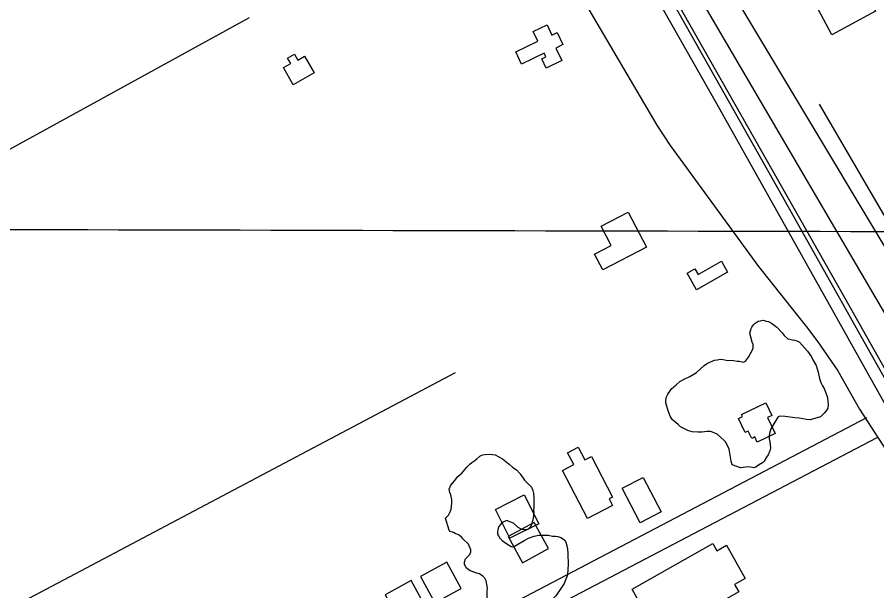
# Model space of a CAD drawing. Extents: x 3187622 to 3225504, y 800805 to 826213.
# Drawn here: x 3198915 to 3200067, y 811808 to 812577 of the extents above; entities that cross this region are included whole.
import ezdxf

# ---------------------------------------------------------------- set-up
doc = ezdxf.new("R2010")
doc.units = 0
for name, color, linetype in [('V-BLDG-OTLN', 7, 'Continuous'), ('V-GRID-MAJR', 7, 'Continuous'), ('V-RAIL-TRAK', 7, 'Continuous'), ('V-ROAD-CNTR', 7, 'Continuous'), ('V-SITE-VEGE', 7, 'Continuous'), ('V-TOPO-SHOR', 7, 'Continuous')]:
    doc.layers.add(name, color=color, linetype=linetype)

msp = doc.modelspace()

# ---------------------------------------------------------------- linework, layer by layer
at = {"layer": 'V-BLDG-OTLN'}
for points in [[(3200065.592, 812585.367), (3200007.132, 812554.0160000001), (3199984.711, 812595.826), (3200030.531, 812620.4), (3200035.386, 812611.348), (3200048.025, 812618.1290000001)], [(3199591.0130000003, 812514.569), (3199583.059, 812531.152), (3199612.653, 812545.349), (3199606.392, 812558.399), (3199625.076, 812567.363), (3199631.754, 812553.4400000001), (3199638.75, 812556.795), (3199646.481, 812540.679), (3199636.805, 812536.037), (3199644.8140000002, 812519.339), (3199623.9, 812509.306), (3199617.961, 812521.684), (3199623.415, 812524.302), (3199621.148, 812529.024)], [(3199284.852, 812486.866), (3199271.873, 812509.787), (3199281.4620000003, 812515.215), (3199277.34, 812522.495), (3199286.595, 812527.736), (3199291.0470000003, 812519.876), (3199300.1520000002, 812525.033), (3199312.803, 812502.693)], [(3199697.7060000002, 812297.42), (3199733.894, 812316.184), (3199758.4390000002, 812268.84), (3199699.805, 812238.442), (3199688.711, 812259.839), (3199711.157, 812271.476)], [(3199825.645, 812211.797), (3199812.81, 812234.28), (3199823.08, 812240.1460000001), (3199827.568, 812232.283), (3199858.89, 812250.164), (3199867.237, 812235.542)], [(3199885.913, 812044.785), (3199918.603, 812060.389), (3199926.713, 812043.3960000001), (3199920.698, 812040.525), (3199930.926, 812019.095), (3199907.005, 812007.677), (3199903.737, 812014.5260000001), (3199899.514, 812012.508), (3199894.8200000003, 812022.351), (3199890.863, 812020.465), (3199881.79, 812039.474), (3199887.216, 812042.061)], [(3199684.758, 811988.313), (3199713.088, 811933.968), (3199708.4050000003, 811931.5260000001), (3199712.974, 811922.765), (3199679.452, 811905.294), (3199645.883, 811969.693), (3199660.848, 811977.4940000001), (3199652.589, 811993.337), (3199666.988, 812000.843), (3199675.921, 811983.7050000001)], [(3199725.739, 811945.61), (3199753.926, 811960.334), (3199778.076, 811914.098), (3199749.889, 811899.375)], [(3199613.937, 811897.964), (3199575.383, 811878.561), (3199555.829, 811917.422), (3199594.386, 811936.823)], [(3199591.997779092, 811845.7102812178), (3199627.109708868, 811864.870242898), (3199607.9507471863, 811899.9831726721), (3199572.837817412, 811880.8232109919)], [(3199787.322, 811753.238), (3199764.948, 811792.8300000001), (3199752.832, 811785.981), (3199739.035, 811810.395), (3199847.204, 811871.524), (3199852.723, 811861.759), (3199865.8340000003, 811869.167), (3199890.861, 811824.881), (3199876.617, 811816.8300000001), (3199882.241, 811806.8790000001)], [(3199474.8040134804, 811792.113388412), (3199509.915943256, 811811.273350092), (3199490.756981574, 811846.386279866), (3199455.6440518, 811827.226318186)], [(3199427.1261088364, 811767.6844372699), (3199462.238038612, 811786.8443989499), (3199443.07907693, 811821.957328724), (3199407.966147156, 811802.797367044)]]:
    msp.add_lwpolyline(points, close=True, dxfattribs=at)
at = {"layer": 'V-GRID-MAJR'}
msp.add_spline([(3191808.85, 812309.639), (3197045.574, 812297.071), (3202282.3000000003, 812285.265), (3207519.028, 812274.221), (3212755.758, 812263.939), (3217992.489, 812254.4180000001), (3223229.221, 812245.659), (3223229.222, 812245.659)], degree=3, dxfattribs=at)
at = {"layer": 'V-RAIL-TRAK'}
for points in [[(3198855.376, 814257.7760000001), (3198922.636, 814139.829), (3198960.217, 814073.136), (3199071.147, 813878.29), (3199140.691, 813755.5530000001), (3199183.265, 813678.087), (3199279.592, 813506.789), (3199322.553, 813432.022), (3199377.849, 813332.96), (3199379.654, 813329.8250000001), (3199419.428, 813260.715), (3199526.09, 813071.699), (3199646.236, 812858.06), (3199796.045, 812592.936), (3199928.1180000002, 812359.085), (3200053.8200000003, 812135.487), (3200181.401, 811909.934), (3200278.502, 811734.691)], [(3200278.502, 811734.691), (3200233.649, 811793.3150000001), (3200211.819, 811825.215), (3200191.927, 811858.1730000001), (3200167.284, 811900.255), (3200093.715, 812031.149), (3199966.176, 812258.8910000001), (3199852.928, 812461.172), (3199716.3370000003, 812701.953), (3199597.499, 812912.555), (3199461.197, 813154.152), (3199423.704, 813225.498), (3199402.95, 813270.517), (3199379.654, 813329.8250000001)]]:
    msp.add_lwpolyline(points, dxfattribs=at)
at = {"layer": 'V-ROAD-CNTR'}
for points in [[(3198994.958973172, 814024.9359227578), (3199297.7213676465, 813485.132002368), (3199618.617725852, 812916.8211389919), (3200023.804915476, 812201.72356919), (3200373.743215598, 811581.2548101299)], [(3199096.5747699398, 813930.6501113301), (3199444.5100740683, 813332.482307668), (3199889.920183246, 812582.98280667), (3200152.9446571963, 812143.684685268), (3200549.709863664, 811433.0331065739)], [(3199098.3617663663, 813718.85053493), (3199101.3017604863, 813715.4965416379), (3199101.056760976, 813680.036612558), (3199116.932729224, 813642.1396883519), (3199134.005695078, 813603.289766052), (3199228.800505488, 813415.2911420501), (3199257.7184476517, 813363.725245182), (3199340.7262816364, 813205.207562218), (3199361.5442399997, 813170.177632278), (3199380.300202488, 813126.0787204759), (3199430.7241016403, 813022.2799280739), (3199468.2930265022, 812950.8450709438), (3199572.601817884, 812776.069420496), (3199599.487764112, 812727.4505177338), (3199772.3294184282, 812432.736107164), (3199790.255382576, 812405.1701622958), (3199812.207338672, 812375.4922216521), (3199908.605145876, 812243.217486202), (3199973.049016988, 812162.032648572), (3199988.08298692, 812141.9306887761), (3200014.8689333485, 812103.3987658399), (3200044.1598747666, 812051.61386941), (3200090.786781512, 811979.378013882), (3200273.4994160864, 811654.0506645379)], [(3200053.3098564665, 812039.9388927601), (3199449.168064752, 811723.3615259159), (3199124.603713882, 811550.6168714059), (3198668.6656257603, 811302.5863674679), (3198286.8013894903, 811096.9447787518), (3197900.498162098, 810891.079190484), (3197519.469924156, 810685.3866018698), (3197438.1140868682, 810645.5316815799), (3197246.645469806, 810539.287894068), (3197177.2376086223, 810499.9949726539)], [(3200067.233828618, 812013.366945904), (3199463.178036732, 811696.8335789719), (3199121.4319284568, 811514.9444400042)]]:
    msp.add_lwpolyline(points, dxfattribs=at)
at = {"layer": 'V-SITE-VEGE'}
for points in [[(3199905.215, 811973.8520000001), (3199902.574, 811972.986), (3199900.378, 811973.435), (3199894.232, 811974.3420000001), (3199891.592, 811973.912), (3199884.557, 811973.066), (3199873.15, 811977.072), (3199871.8540000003, 811981.911), (3199869.287, 811998.183), (3199864.935, 812007.429), (3199862.748, 812009.637), (3199853.116, 812018.03), (3199844.785, 812022.0210000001), (3199839.95, 812021.604), (3199832.477, 812020.758), (3199827.201, 812020.782), (3199819.734, 812021.253), (3199814.028, 812023.037), (3199803.944, 812027.916), (3199800.88, 812031.006), (3199793.003, 812038.072), (3199790.3880000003, 812042.479), (3199787.341, 812049.524), (3199784.312, 812060.083), (3199784.328, 812064.0380000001), (3199785.2290000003, 812068.429), (3199787.001, 812071.935), (3199791.867, 812078.946), (3199798.044, 812084.631), (3199803.338, 812089.001), (3199809.0640000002, 812092.0530000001), (3199816.549, 812095.534), (3199825.362, 812100.7710000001), (3199835.95, 812110.388), (3199840.359, 812113.446), (3199849.6040000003, 812117.36), (3199853.123, 812117.784), (3199857.522, 812118.644), (3199861.034, 812118.187), (3199865.4250000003, 812117.2880000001), (3199875.091, 812117.245), (3199879.923, 812116.346), (3199882.558, 812116.334), (3199888.707, 812114.988), (3199891.346, 812116.295), (3199895.324, 812121.55), (3199900.642, 812131.194), (3199901.5330000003, 812133.828), (3199901.554, 812138.661), (3199900.249, 812141.745), (3199896.788, 812153.6240000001), (3199898.572, 812159.768), (3199899.901, 812161.959), (3199902.111, 812165.025), (3199904.318, 812167.212), (3199908.285, 812169.832), (3199911.364, 812170.258), (3199914.444, 812171.1240000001), (3199919.273, 812169.783), (3199921.9050000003, 812169.332), (3199925.8510000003, 812167.116), (3199933.298, 812161.81), (3199940.294, 812154.31), (3199942.915, 812150.781), (3199947.728, 812145.925), (3199950.804, 812145.473), (3199954.3140000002, 812144.578), (3199956.95, 812144.127), (3199960.022, 812143.236), (3199963.528, 812141.461), (3199974.4620000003, 812129.545), (3199979.701, 812122.054), (3199981.4420000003, 812118.091), (3199985.802, 812110.161), (3199988.397, 812101.361), (3199990.558, 812093.003), (3199992.292, 812087.721), (3199994.467, 812082.876), (3199996.65, 812079.351), (3200000.99, 812067.469), (3200001.406, 812061.753), (3200001.832, 812058.674), (3200001.369, 812052.965), (3199999.153, 812049.458), (3199996.503, 812046.395), (3199991.647, 812041.582), (3199978.008, 812037.689), (3199973.174, 812037.709), (3199963.073, 812039.511), (3199957.364, 812039.976), (3199944.1890000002, 812041.7930000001), (3199937.1580000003, 812042.264), (3199934.9590000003, 812041.395), (3199933.1890000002, 812038.7660000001), (3199925.218, 812025.179), (3199923.432, 812019.035), (3199922.98, 812015.961), (3199922.961, 812012.007), (3199923.824, 812008.0480000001), (3199924.667, 812000.132), (3199923.768, 811995.743)], [(3199543.313, 811821.659), (3199541.571, 811825.182), (3199539.383, 811827.39), (3199534.5640000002, 811830.927), (3199531.054, 811831.822), (3199521.838, 811834.939), (3199516.585, 811838.9180000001), (3199514.4080000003, 811843.759), (3199514.42, 811846.397), (3199515.7600000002, 811851.224), (3199521.498, 811856.912), (3199522.8310000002, 811860.422), (3199522.844, 811863.058), (3199519.8000000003, 811870.541), (3199512.364, 811878.047), (3199511.053, 811879.81), (3199507.113, 811882.903), (3199501.848, 811885.125), (3199499.656, 811886.452), (3199495.269, 811887.789), (3199493.9590000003, 811889.555), (3199489.1950000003, 811905.3960000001), (3199490.52, 811907.147), (3199493.168, 811909.773), (3199495.828, 811915.034), (3199496.719, 811917.666), (3199497.6350000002, 811925.573), (3199497.6550000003, 811930.406), (3199495.927, 811937.005), (3199494.622, 811940.087), (3199493.7600000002, 811944.484), (3199495.984, 811949.7490000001), (3199500.844, 811955.8790000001), (3199505.704, 811961.571), (3199510.9960000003, 811965.941), (3199517.623, 811973.822), (3199521.598, 811978.198), (3199524.244, 811980.386), (3199528.211, 811983.003), (3199530.859, 811985.188), (3199534.829, 811988.686), (3199538.789, 811990.427), (3199542.308, 811990.853), (3199548.4620000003, 811991.262), (3199555.489, 811990.351), (3199565.573, 811985.034), (3199574.33, 811977.963), (3199578.271, 811974.43), (3199580.46, 811972.6630000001), (3199583.964, 811970.451), (3199589.215, 811965.152), (3199590.524, 811962.951), (3199592.273, 811960.745), (3199594.89, 811956.778), (3199596.201, 811955.015), (3199604.075, 811947.071), (3199606.253, 811942.665), (3199607.117, 811939.147), (3199607.5300000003, 811933.431), (3199607.471, 811920.248), (3199607.014, 811916.295), (3199607.4420000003, 811913.658), (3199606.994, 811911.462), (3199606.98, 811908.386), (3199605.63, 811901.361), (3199604.293, 811896.973), (3199603.404, 811894.779), (3199601.1920000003, 811891.713), (3199599.429, 811890.403), (3199594.593, 811889.985), (3199591.519, 811890.437), (3199586.258, 811893.098), (3199580.13, 811898.836), (3199570.918, 811902.394), (3199566.075, 811900.219), (3199562.986, 811897.595), (3199559.896, 811894.093), (3199558.999, 811890.142), (3199558.544, 811887.068), (3199558.5300000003, 811883.992), (3199559.841, 811881.791), (3199562.024, 811878.704), (3199565.086, 811875.6140000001), (3199571.219, 811871.192), (3199576.917, 811867.6510000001), (3199579.11, 811867.203), (3199581.312, 811868.071), (3199595.4080000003, 811875.917), (3199600.258, 811878.973), (3199607.739, 811881.576), (3199613.898, 811882.868), (3199626.64, 811882.813), (3199632.346, 811881.4670000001), (3199636.305, 811881.449), (3199639.377, 811880.996), (3199643.7660000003, 811879.659), (3199648.585, 811876.56), (3199650.33, 811873.476), (3199652.488, 811865.118), (3199652.894, 811857.204), (3199653.275, 811844.019)], [(3199923.768, 811995.743), (3199921.548, 811990.478), (3199919.336, 811987.412), (3199916.238, 811982.153), (3199914.0300000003, 811979.966), (3199908.742, 811976.474), (3199905.215, 811973.8520000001)], [(3199653.275, 811844.019), (3199652.33, 811829.524), (3199651.44, 811826.89), (3199650.108, 811823.8200000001), (3199647.884, 811818.116), (3199643.4590000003, 811811.106), (3199636.825, 811801.468), (3199628.436, 811792.715), (3199626.233, 811791.406), (3199623.142, 811787.906), (3199619.177, 811785.725), (3199613.453, 811783.116), (3199601.13, 811779.2170000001), (3199587.927, 811774.8790000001), (3199575.616, 811773.175), (3199563.759, 811774.988), (3199555.8680000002, 811778.975), (3199545.816, 811791.326), (3199544.95, 811794.407), (3199545.009, 811808.03), (3199545.466, 811811.542), (3199543.313, 811821.659)]]:
    msp.add_lwpolyline(points, dxfattribs=at)
at = {"layer": 'V-TOPO-SHOR'}
msp.add_line((3200152.4136633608, 812182.742178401), (3199990.2494423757, 812460.7379858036), dxfattribs=at)
for points in [[(3200135.919, 812081.262), (3199674.037, 812870.964), (3199467.0870000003, 813225.643), (3199351.997, 813428.045)], [(3199225.760972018, 812576.5695722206), (3198386.625479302, 812115.8172618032), (3198149.8142359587, 811981.9674286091), (3197591.2485858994, 811675.6572334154), (3197143.3664517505, 811428.5498490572), (3196721.2246701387, 811194.3126409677), (3196687.76221184, 811173.7203589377)], [(3197051.946, 810784.253), (3197546.128, 811058.439), (3197798.092, 811192.524), (3198096.897, 811360.337), (3198468.554, 811550.908), (3198793.721, 811725.934), (3199502.259, 812100.98)]]:
    msp.add_lwpolyline(points, dxfattribs=at)

doc.saveas('drawing.dxf')
